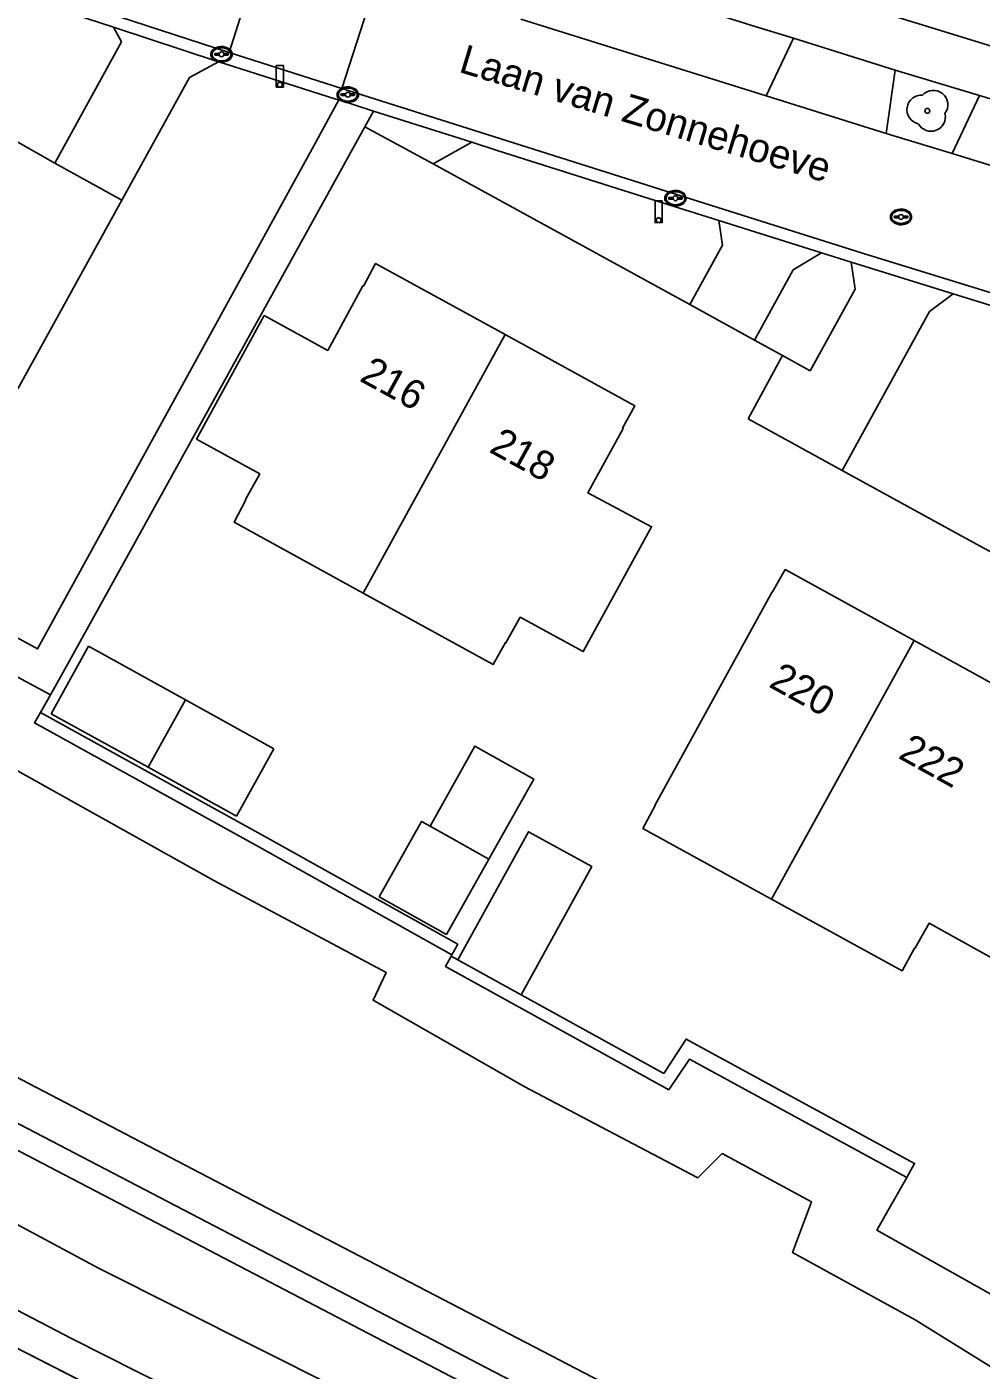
# Model space of a CAD drawing. Extents: x 194485 to 197793, y 468269 to 470822.
# Drawn here: x 197628.7 to 197668.3, y 468369 to 468424.8 of the extents above; entities that cross this region are included whole.
import ezdxf

# ---------------------------------------------------------------- set-up
doc = ezdxf.new("R2010")
doc.units = 0
for name, color, linetype in [('BGT grensvlak begroeid terreindeel', 7, 'Continuous'), ('BGT grensvlak begroeid terreindeel LR', 7, 'Continuous'), ('BGT grensvlak gebouwinstallatie plus 1', 7, 'Continuous'), ('BGT grensvlak onbegroeid terreindeel', 7, 'Continuous'), ('BGT grensvlak pand op maaiveld', 7, 'Continuous'), ('BGT grensvlak pand op maaiveld LR', 7, 'Continuous'), ('BGT grensvlak vegetatieobject', 7, 'Continuous'), ('BGT grensvlak waterdeel', 7, 'Continuous'), ('BGT grensvlak wegdeel', 7, 'Continuous'), ('BGT lijnelement scheiding hek', 7, 'Continuous'), ('BGT puntobject paal afsluitpaal', 7, 'Continuous'), ('BGT puntobject paal lichtmast', 7, 'Continuous'), ('BGT puntobject put inspectie- rioolput', 7, 'Continuous'), ('BGT puntobject put kolk', 7, 'Continuous'), ('BGT puntobject vegetatieobject boom', 7, 'Continuous'), ('BGT tekst huisnummerreeks', 7, 'Continuous'), ('BGT tekst openbare ruimte label weg', 7, 'Continuous')]:
    doc.layers.add(name, color=color, linetype=linetype)

msp = doc.modelspace()

# ---------------------------------------------------------------- linework, layer by layer
at = {"layer": 'BGT grensvlak begroeid terreindeel'}
for points in [[(197581.281, 468400.39), (197618.85, 468380.065), (197631.668, 468373.188), (197661.273, 468358.33), (197684.765, 468346.136), (197715.333, 468330.374), (197750.209, 468312.294), (197756.257, 468309.641), (197774.179, 468300.091), (197776.228, 468299.383)], [(197615.663, 468387.374), (197619.432, 468385.876), (197623.161, 468383.79), (197638.347, 468375.87), (197659.094, 468365.079), (197681.719, 468353.551), (197705.381, 468341.029), (197736.076, 468325.09), (197762.134, 468311.54), (197775.377, 468304.789)]]:
    msp.add_lwpolyline(points, dxfattribs=at)
at = {"layer": 'BGT grensvlak begroeid terreindeel LR'}
msp.add_lwpolyline([(197704.683, 468368.558), (197697.003, 468372.365), (197695.008, 468368.235), (197691.847, 468363.378), (197685.706, 468366.673), (197683.533, 468362.679), (197679.782, 468355.818), (197672.718, 468359.208), (197666.091, 468363.037), (197669.489, 468368.636), (197665.573, 468371.064), (197660.484, 468373.863), (197661.272, 468375.96), (197657.557, 468377.971), (197656.547, 468376.966), (197649.332, 468380.761), (197643.048, 468384.344), (197643.597, 468385.489), (197636.425, 468389.313), (197623.794, 468396.375)], dxfattribs=at)
at = {"layer": 'BGT grensvlak gebouwinstallatie plus 1'}
for p, q in [((197638.923, 468394.792), (197635.248, 468396.825)), ((197638.923, 468394.792), (197637.375, 468391.992)), ((197637.375, 468391.992), (197633.699, 468394.024)), ((197647.856, 468390.207), (197646.093, 468387.069)), ((197646.093, 468387.069), (197643.304, 468388.636))]:
    msp.add_line(p, q, dxfattribs=at)
msp.add_lwpolyline([(197645.416, 468391.578), (197645.067, 468391.774), (197643.304, 468388.636)], dxfattribs=at)
at = {"layer": 'BGT grensvlak onbegroeid terreindeel'}
for p, q in [((197629.82, 468419.129), (197624.577, 468422.121)), ((197645.552, 468419.109), (197656.218, 468413.254)), ((197628.279, 468409.755), (197632.61, 468417.599)), ((197660.062, 468411.142), (197658.902, 468411.779)), ((197667.826, 468403.461), (197662.542, 468406.361)), ((197673.121, 468400.565), (197667.826, 468403.461)), ((197629.231, 468396.299), (197629.649, 468397.032)), ((197646.297, 468386.175), (197646.328, 468386.23))]:
    msp.add_line(p, q, dxfattribs=at)
msp.add_lwpolyline([(197684.581, 468370.997), (197678.041, 468358.554), (197669.348, 468363.289), (197672.986, 468369.725), (197663.99, 468374.785), (197665.226, 468376.979)], dxfattribs=at)
at = {"layer": 'BGT grensvlak pand op maaiveld'}
for p, q in [((197629.674, 468396.25), (197631.222, 468399.051)), ((197631.222, 468399.051), (197635.248, 468396.825)), ((197635.248, 468396.825), (197633.699, 468394.024)), ((197633.699, 468394.024), (197629.674, 468396.25)), ((197647.856, 468390.207), (197645.416, 468391.578)), ((197649.209, 468384.572), (197646.576, 468386.018))]:
    msp.add_line(p, q, dxfattribs=at)
for points in [[(197648.536, 468412.005), (197643.155, 468414.959), (197642.646, 468414.025), (197642.627, 468414.035), (197641.165, 468411.351), (197638.525, 468412.797), (197635.712, 468407.66), (197638.345, 468406.218), (197637.747, 468405.152), (197637.765, 468405.142), (197637.27, 468404.211), (197642.634, 468401.262)], [(197642.634, 468401.262), (197648.035, 468398.292), (197648.55, 468399.208), (197648.568, 468399.198), (197649.162, 468400.256), (197651.784, 468398.832), (197654.62, 468404.019), (197651.979, 468405.426), (197653.437, 468408.1), (197653.418, 468408.111), (197653.927, 468409.045), (197648.536, 468412.005)], [(197665.534, 468399.289), (197660.175, 468402.242), (197659.654, 468401.31), (197659.636, 468401.32), (197654.759, 468392.438), (197654.777, 468392.428), (197654.262, 468391.481), (197659.608, 468388.547)], [(197659.608, 468388.547), (197665.032, 468385.57), (197665.552, 468386.503), (197665.569, 468386.494), (197666.154, 468387.543), (197668.773, 468386.092), (197671.607, 468391.271), (197668.965, 468392.738), (197670.434, 468395.369), (197670.415, 468395.38), (197670.936, 468396.312), (197665.534, 468399.289)], [(197645.416, 468391.578), (197647.284, 468394.902), (197649.724, 468393.531), (197647.856, 468390.207)], [(197646.576, 468386.018), (197649.501, 468391.347), (197652.134, 468389.902), (197649.209, 468384.572)]]:
    msp.add_lwpolyline(points, dxfattribs=at)
at = {"layer": 'BGT grensvlak pand op maaiveld LR'}
for p, q in [((197648.536, 468412.005), (197642.634, 468401.262)), ((197665.534, 468399.289), (197659.608, 468388.547))]:
    msp.add_line(p, q, dxfattribs=at)
at = {"layer": 'BGT grensvlak vegetatieobject'}
msp.add_line((197646.576, 468386.018), (197646.297, 468386.175), dxfattribs=at)
for points in [[(197777.34, 468296.044), (197775.142, 468292.173), (197771.422, 468294.047), (197758.915, 468300.516), (197747.883, 468306.267), (197749.711, 468309.618), (197712.522, 468328.487), (197683.273, 468343.475), (197659.598, 468355.603), (197630.516, 468370.284), (197578.333, 468397.474), (197563.175, 468405.444), (197562.58, 468405.764), (197537.444, 468419.269), (197536.205, 468418.22)], [(197763.712, 468296.446), (197754.995, 468300.861), (197745.984, 468305.601), (197747.759, 468309.018), (197735.959, 468315.022), (197722.039, 468321.941), (197705.9, 468330.183), (197675.778, 468345.78), (197652.783, 468357.36), (197611.663, 468378.341), (197597, 468386.1), (197578.242, 468395.835), (197563.201, 468403.771), (197547.664, 468412.214), (197536.205, 468418.22)], [(197646.328, 468386.23), (197638.306, 468390.713), (197628.984, 468395.864), (197629.231, 468396.299)], [(197629.231, 468396.299), (197638.549, 468391.15), (197646.57, 468386.668), (197646.328, 468386.23)], [(197665.226, 468376.979), (197656.203, 468381.893), (197655.335, 468380.619), (197646.056, 468385.737), (197646.297, 468386.175)], [(197649.209, 468384.572), (197655.134, 468381.301), (197656.055, 468382.729), (197665.555, 468377.563), (197665.226, 468376.979)]]:
    msp.add_lwpolyline(points, dxfattribs=at)
at = {"layer": 'BGT grensvlak waterdeel'}
for p, q in [((197777.324, 468301.547), (197583.359, 468402.633)), ((197776.872, 468300.655), (197582.855, 468401.767))]:
    msp.add_line(p, q, dxfattribs=at)
at = {"layer": 'BGT grensvlak wegdeel'}
for p, q in [((197637.063, 468423.731), (197638.607, 468428.539)), ((197641.755, 468422.236), (197643.281, 468426.999)), ((197632.266, 468424.776), (197632.59, 468424.179)), ((197636.625, 468423.348), (197632.266, 468424.776)), ((197659.381, 468421.931), (197649.194, 468425.112)), ((197632.59, 468424.179), (197629.82, 468419.129)), ((197659.381, 468421.931), (197660.52, 468424.325)), ((197660.52, 468424.325), (197664.741, 468423)), ((197641.755, 468422.236), (197637.063, 468423.731)), ((197635.423, 468422.69), (197636.625, 468423.348)), ((197664.741, 468423), (197664.367, 468420.368)), ((197668.244, 468421.947), (197664.741, 468423)), ((197635.423, 468422.69), (197632.61, 468417.599)), ((197664.367, 468420.368), (197659.381, 468421.931)), ((197667.118, 468419.527), (197668.244, 468421.947)), ((197668.244, 468421.947), (197672.536, 468420.658)), ((197641.62, 468421.756), (197641.502, 468421.793)), ((197643.069, 468421.295), (197641.62, 468421.756)), ((197643.069, 468421.295), (197642.707, 468420.64)), ((197647.146, 468419.998), (197643.069, 468421.295)), ((197642.707, 468420.64), (197645.552, 468419.109)), ((197667.118, 468419.527), (197664.367, 468420.368)), ((197645.552, 468419.109), (197647.146, 468419.998)), ((197632.61, 468417.599), (197629.82, 468419.129)), ((197667.118, 468419.527), (197672.22, 468417.953)), ((197661.691, 468415.401), (197657.411, 468416.75)), ((197657.574, 468415.721), (197657.411, 468416.75)), ((197657.574, 468415.721), (197656.218, 468413.254)), ((197661.691, 468415.401), (197660.507, 468414.7)), ((197662.913, 468415.016), (197661.691, 468415.401)), ((197660.507, 468414.7), (197658.902, 468411.779)), ((197663.081, 468413.896), (197662.913, 468415.016)), ((197663.081, 468413.896), (197661.219, 468410.506)), ((197667.155, 468413.705), (197666.166, 468412.963)), ((197658.902, 468411.779), (197656.218, 468413.254)), ((197662.542, 468406.361), (197666.166, 468412.963)), ((197658.63, 468408.508), (197660.062, 468411.142)), ((197660.062, 468411.142), (197661.219, 468410.506)), ((197662.542, 468406.361), (197658.63, 468408.508)), ((197629.649, 468397.032), (197623.223, 468400.487))]:
    msp.add_line(p, q, dxfattribs=at)
for points in [[(197700.649, 468414.278), (197700.421, 468414.345), (197693.089, 468416.503), (197684.691, 468419.091), (197677.471, 468421.29), (197669.652, 468423.722), (197661.443, 468426.247), (197653.86, 468428.603), (197645.778, 468431.207), (197638.276, 468433.626), (197630.345, 468436.235), (197621.34, 468439.205), (197613.447, 468441.783), (197604.409, 468444.882), (197596.431, 468447.625), (197588.294, 468450.459), (197588.247, 468450.356), (197580.334, 468453.106), (197579.764, 468453.298), (197579.79, 468453.382), (197572.077, 468456.069), (197570.318, 468456.687)], [(197637.063, 468423.731), (197629.65, 468426.16), (197621.846, 468428.713), (197613.539, 468431.498), (197603.985, 468434.771), (197595.048, 468437.857), (197593.758, 468438.277)], [(197660.52, 468424.325), (197658.795, 468424.853), (197649.566, 468427.763)], [(197632.266, 468424.776), (197629.494, 468425.685), (197627.93, 468426.197)], [(197641.502, 468421.793), (197636.908, 468423.255), (197636.625, 468423.348)], [(197641.755, 468422.236), (197648.355, 468420.138), (197654.965, 468418.046), (197663.431, 468415.378), (197670.576, 468413.173), (197678.779, 468410.623), (197686.103, 468408.402), (197694.345, 468405.93), (197702.778, 468403.438)], [(197641.62, 468421.756), (197640.665, 468420.005), (197629.106, 468398.944), (197623.895, 468401.792)], [(197642.707, 468420.64), (197640.567, 468416.778), (197630.36, 468398.318), (197629.649, 468397.032)], [(197657.411, 468416.75), (197654.814, 468417.569), (197648.204, 468419.661), (197647.146, 468419.998)], [(197667.155, 468413.705), (197663.282, 468414.9), (197662.913, 468415.016)], [(197677.799, 468410.404), (197670.428, 468412.695), (197667.155, 468413.705)]]:
    msp.add_lwpolyline(points, dxfattribs=at)
at = {"layer": 'BGT lijnelement scheiding hek'}
msp.add_lwpolyline([(197141.731, 468635.146), (197260.438, 468570.015), (197279.689, 468559.329), (197296.669, 468550.124), (197316.113, 468539.31), (197420.228, 468482.405), (197464.176, 468458.291), (197526.832, 468424.115), (197536.28, 468418.881), (197536.782, 468417.918), (197547.664, 468412.214), (197563.201, 468403.771), (197578.242, 468395.835), (197597, 468386.1), (197611.663, 468378.341), (197652.783, 468357.36), (197675.778, 468345.78), (197705.9, 468330.183), (197722.039, 468321.941), (197735.959, 468315.022), (197747.759, 468309.018), (197745.984, 468305.601), (197754.995, 468300.861), (197775.877, 468290.286)], dxfattribs=at)
at = {"layer": 'BGT puntobject paal afsluitpaal'}
for points in [[(197639.323, 468423.195), (197639.023, 468423.195), (197639.023, 468422.295), (197639.173, 468422.295)], [(197639.173, 468422.295), (197639.323, 468422.295), (197639.323, 468423.195)]]:
    msp.add_lwpolyline(points, dxfattribs=at)
for start, end in [(0, 180), (0, 180), (180, 0), (180, 270), (270, 0)]:
    msp.add_arc((197639.173, 468422.395), 0.1, start, end, dxfattribs=at)
at = {"layer": 'BGT puntobject paal lichtmast'}
for points in [[(197655.067, 468417.56), (197654.767, 468417.56), (197654.767, 468416.66), (197654.917, 468416.66)], [(197654.917, 468416.66), (197655.067, 468416.66), (197655.067, 468417.56)]]:
    msp.add_lwpolyline(points, dxfattribs=at)
for start, end in [(0, 180), (0, 180), (180, 0), (180, 270), (270, 0)]:
    msp.add_arc((197654.917, 468416.76), 0.1, start, end, dxfattribs=at)
at = {"layer": 'BGT puntobject put inspectie- rioolput'}
for p, q in [((197664.896, 468416.933), (197664.739, 468416.933)), ((197664.739, 468416.859), (197664.896, 468416.859)), ((197665.239, 468416.933), (197665.082, 468416.933)), ((197665.082, 468416.859), (197665.239, 468416.859))]:
    msp.add_line(p, q, dxfattribs=at)
for centre, radius, start, end in [((197664.739, 468416.896), 0.0375, 90, 270), ((197664.989, 468416.896), 0.1, 0, 180), ((197664.989, 468416.896), 0.1, 157.9757, 180), ((197664.989, 468416.896), 0.1, 180, 202.0243), ((197664.989, 468416.896), 0.1, 180, 0), ((197664.989, 468416.896), 0.1, 0, 22.0243), ((197664.989, 468416.896), 0.1, 337.9757, 0), ((197665.239, 468416.896), 0.0375, 270, 90)]:
    msp.add_arc(centre, radius, start, end, dxfattribs=at)
msp.add_ellipse((197664.989, 468416.896), major_axis=(0.392, 0), ratio=0.689655, dxfattribs=at)
msp.add_open_spline([(197665.431, 468416.896), (197665.431, 468416.939), (197665.419, 468416.983), (197665.353, 468417.097), (197665.272, 468417.154), (197665.08, 468417.219), (197664.97, 468417.225), (197664.767, 468417.184), (197664.676, 468417.137), (197664.573, 468417.02), (197664.548, 468416.96), (197664.546, 468416.838), (197664.57, 468416.777), (197664.654, 468416.678), (197664.713, 468416.639), (197664.892, 468416.571), (197665.026, 468416.564), (197665.259, 468416.626), (197665.359, 468416.695), (197665.422, 468416.82), (197665.431, 468416.858), (197665.431, 468416.896)], degree=3, dxfattribs=at)
at = {"layer": 'BGT puntobject put kolk'}
for p, q in [((197636.658, 468423.691), (197636.501, 468423.691)), ((197636.501, 468423.616), (197636.658, 468423.616)), ((197637.001, 468423.691), (197636.844, 468423.691)), ((197636.844, 468423.616), (197637.001, 468423.616)), ((197641.905, 468422.016), (197641.748, 468422.016)), ((197641.748, 468421.941), (197641.905, 468421.941)), ((197642.248, 468422.016), (197642.091, 468422.016)), ((197642.091, 468421.941), (197642.248, 468421.941)), ((197655.521, 468417.709), (197655.364, 468417.709)), ((197655.364, 468417.634), (197655.521, 468417.634)), ((197655.864, 468417.709), (197655.707, 468417.709)), ((197655.707, 468417.634), (197655.864, 468417.634))]:
    msp.add_line(p, q, dxfattribs=at)
for centre, radius, start, end in [((197636.501, 468423.653), 0.0375, 90, 270), ((197636.751, 468423.653), 0.1, 0, 180), ((197636.751, 468423.653), 0.1, 157.9757, 180), ((197636.751, 468423.653), 0.1, 180, 202.0243), ((197636.751, 468423.653), 0.1, 180, 0), ((197636.751, 468423.653), 0.1, 0, 22.0243), ((197636.751, 468423.653), 0.1, 337.9757, 0), ((197637.001, 468423.653), 0.0375, 270, 90), ((197641.748, 468421.978), 0.0375, 90, 270), ((197641.998, 468421.978), 0.1, 0, 180), ((197641.998, 468421.978), 0.1, 157.9757, 180), ((197641.998, 468421.978), 0.1, 180, 202.0243), ((197641.998, 468421.978), 0.1, 180, 0), ((197641.998, 468421.978), 0.1, 0, 22.0243), ((197641.998, 468421.978), 0.1, 337.9757, 0), ((197642.248, 468421.978), 0.0375, 270, 90), ((197655.364, 468417.672), 0.0375, 90, 270), ((197655.614, 468417.672), 0.1, 0, 180), ((197655.614, 468417.672), 0.1, 157.9757, 180), ((197655.614, 468417.672), 0.1, 180, 202.0243), ((197655.614, 468417.672), 0.1, 180, 0), ((197655.614, 468417.672), 0.1, 0, 22.0243), ((197655.614, 468417.672), 0.1, 337.9757, 0), ((197655.864, 468417.672), 0.0375, 270, 90)]:
    msp.add_arc(centre, radius, start, end, dxfattribs=at)
for centre in [(197636.751, 468423.653), (197641.998, 468421.978), (197655.614, 468417.672)]:
    msp.add_ellipse(centre, major_axis=(0.392, 0), ratio=0.689655, dxfattribs=at)
for points in [[(197637.193, 468423.653), (197637.193, 468423.696), (197637.181, 468423.74), (197637.115, 468423.854), (197637.034, 468423.911), (197636.842, 468423.976), (197636.732, 468423.982), (197636.529, 468423.941), (197636.438, 468423.894), (197636.335, 468423.777), (197636.31, 468423.717), (197636.308, 468423.595), (197636.332, 468423.534), (197636.416, 468423.435), (197636.475, 468423.396), (197636.654, 468423.328), (197636.788, 468423.321), (197637.021, 468423.383), (197637.121, 468423.452), (197637.184, 468423.577), (197637.193, 468423.615), (197637.193, 468423.653)], [(197642.44, 468421.978), (197642.44, 468422.021), (197642.428, 468422.065), (197642.362, 468422.179), (197642.281, 468422.236), (197642.089, 468422.301), (197641.979, 468422.307), (197641.776, 468422.266), (197641.685, 468422.219), (197641.582, 468422.102), (197641.557, 468422.042), (197641.555, 468421.92), (197641.579, 468421.859), (197641.663, 468421.76), (197641.722, 468421.721), (197641.901, 468421.653), (197642.035, 468421.646), (197642.268, 468421.708), (197642.368, 468421.777), (197642.431, 468421.902), (197642.44, 468421.94), (197642.44, 468421.978)], [(197656.056, 468417.672), (197656.056, 468417.715), (197656.044, 468417.759), (197655.978, 468417.873), (197655.897, 468417.93), (197655.705, 468417.995), (197655.595, 468418.001), (197655.392, 468417.96), (197655.301, 468417.913), (197655.198, 468417.796), (197655.173, 468417.736), (197655.171, 468417.614), (197655.195, 468417.553), (197655.279, 468417.454), (197655.338, 468417.415), (197655.517, 468417.347), (197655.651, 468417.34), (197655.884, 468417.402), (197655.984, 468417.471), (197656.047, 468417.596), (197656.056, 468417.634), (197656.056, 468417.672)]]:
    msp.add_open_spline(points, degree=3, dxfattribs=at)
at = {"layer": 'BGT puntobject vegetatieobject boom'}
msp.add_circle((197666.084, 468421.306), 0.1, dxfattribs=at)
for centre, radius, start, end in [((197665.834, 468421.356), 0.6, 85.137, 257.7544), ((197666.334, 468421.556), 0.6, 323.5446, 138.4658), ((197666.084, 468421.306), 0.1, 0, 180), ((197666.084, 468421.306), 0.1, 180, 0), ((197666.234, 468421.056), 0.6, 208.5058, 13.8356)]:
    msp.add_arc(centre, radius, start, end, dxfattribs=at)

# ---------------------------------------------------------------- texts
at = {"layer": 'BGT tekst huisnummerreeks'}
for s, rotation, p in [('216', 331.2, (197642.44, 468410.105)), ('218', 331.2, (197647.824, 468407.149)), ('220', 331.1, (197659.445, 468397.393)), ('222', 331.1, (197664.829, 468394.426))]:
    msp.add_text(s, height=1.2, rotation=rotation, dxfattribs=at).set_placement(p)
at = {"layer": 'BGT tekst openbare ruimte label weg'}
msp.add_text('Laan van Zonnehoeve', height=1.2, rotation=343.2, dxfattribs=at).set_placement((197646.566, 468422.933))

doc.saveas('drawing.dxf')
